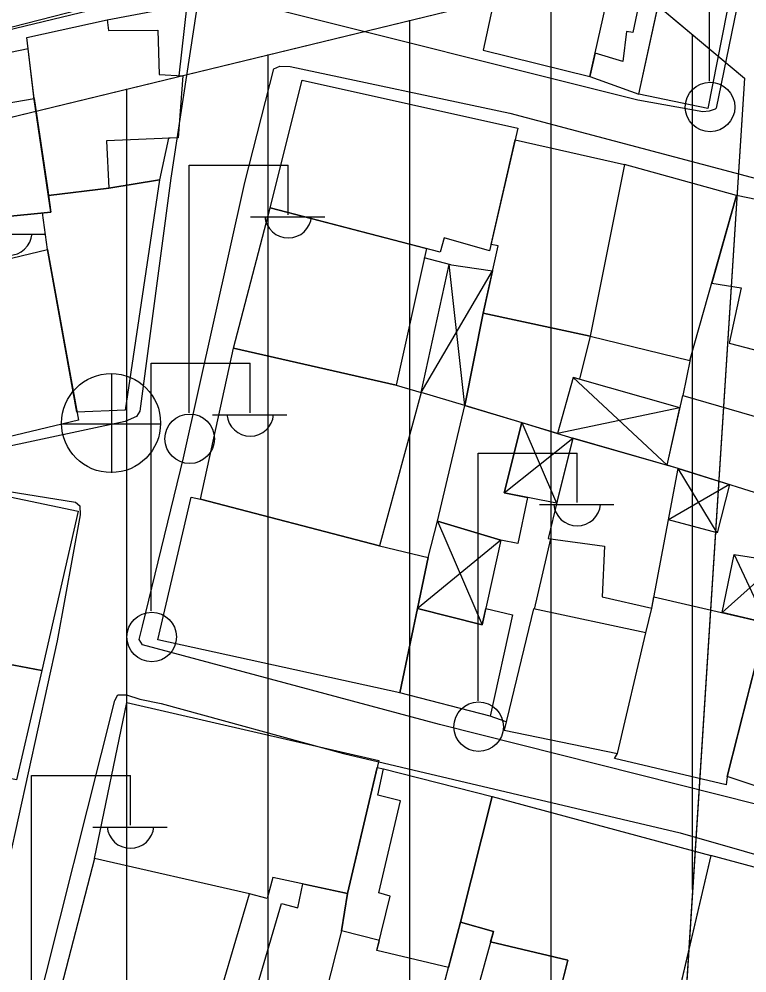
# Model space of a CAD drawing. Extents: x 417997 to 421451, y 4451742 to 4455216.
# Drawn here: x 419754.1 to 419805.6, y 4452925.3 to 4452992.7 of the extents above; entities that cross this region are included whole.
import ezdxf

# ---------------------------------------------------------------- set-up
doc = ezdxf.new("R2010")
doc.units = 0
for name, color, linetype in [('ADAKENARI', 7, 'Continuous'), ('B_Harabe', 7, 'Continuous'), ('B_Mesken', 7, 'Continuous'), ('B_Sundurma', 7, 'Continuous'), ('B_Teras', 7, 'Continuous'), ('KALDIRIM', 7, 'Continuous'), ('PL_KON_MEV_350', 7, 'Continuous'), ('S_Elektrik_Diregi', 7, 'Continuous'), ('S_Rogar_Kapagi', 7, 'Continuous'), ('Sinir_Duvar_tek_tarafa_ait', 7, 'Continuous'), ('TR_ORTAYOGUNKONUT', 7, 'Continuous'), ('Yol_Sose', 7, 'Continuous')]:
    doc.layers.add(name, color=color, linetype=linetype)

msp = doc.modelspace()

# ---------------------------------------------------------------- linework, layer by layer
at = {"layer": 'ADAKENARI'}
for p, q in [((419579.136, 4452943.428), (419796.331, 4452996.105)), ((419579.136, 4452943.428), (419796.331, 4452996.105)), ((419796.331, 4452996.105), (419805.412, 4452988.482)), ((419796.331, 4452996.105), (419805.412, 4452988.482)), ((419805.412, 4452988.482), (419786.294, 4452689.029)), ((419805.412, 4452988.482), (419786.294, 4452689.029))]:
    msp.add_line(p, q, dxfattribs=at)
at = {"layer": 'B_Harabe'}
msp.add_lwpolyline([(419794.501, 4452970.247), (419793.756, 4452967.206), (419793.306, 4452967.334), (419792.196, 4452963.379), (419785.648, 4452965.348), (419786.936, 4452971.885)], close=True, dxfattribs=at)
at = {"layer": 'B_Mesken'}
for points in [[(419787.597, 4452993.49), (419786.947, 4452990.451), (419794.495, 4452988.589), (419796.736, 4452998.667), (419791.331, 4452999.851), (419791.082, 4452998.118), (419788.811, 4452998.548), (419788.157, 4452996.176)], [(419797.939, 4452987.351), (419800.122, 4452997.339), (419804.821, 4452996.519), (419802.837, 4452986.349)], [(419798.159, 4452994.757), (419797.523, 4452991.717), (419797.081, 4452991.784), (419796.826, 4452989.67), (419794.863, 4452990.243), (419794.495, 4452988.589), (419797.939, 4452987.351), (419799.497, 4452994.476)], [(419760.377, 4452992.594), (419766.007, 4452993.671), (419765.427, 4452988.655), (419765.707, 4452988.639), (419765.377, 4452984.263), (419764.703, 4452984.236), (419764.063, 4452981.306), (419760.474, 4452980.701), (419756.218, 4452980.201), (419755.214, 4452986.98), (419755.207, 4452987.037), (419754.792, 4452990.557), (419754.696, 4452991.361)], [(419755.214, 4452986.98), (419754.792, 4452990.557), (419749.88, 4452989.544), (419749.799, 4452989.842), (419747.526, 4452989.286), (419747.492, 4452988.814), (419743.532, 4452987.939), (419743.809, 4452985.402), (419744.937, 4452977.011), (419752.828, 4452978.04), (419752.836, 4452978.667), (419756.394, 4452979.016)], [(419771.885, 4452979.313), (419774.139, 4452988.349), (419789.399, 4452984.95), (419787.397, 4452976.284), (419784.177, 4452977.188), (419783.894, 4452976.194)], [(419789.207, 4452984.116), (419796.924, 4452982.372), (419794.501, 4452970.247), (419786.936, 4452971.885), (419788.005, 4452976.625), (419787.501, 4452976.731)], [(419794.501, 4452970.247), (419801.558, 4452968.542), (419804.859, 4452980.191), (419796.924, 4452982.372)], [(419764.063, 4452981.306), (419761.633, 4452965.033), (419758.232, 4452964.891), (419756.138, 4452976.37), (419755.784, 4452978.956), (419756.394, 4452979.016), (419756.218, 4452980.201), (419760.474, 4452980.701)], [(419803.102, 4452973.99), (419805.178, 4452973.67), (419804.342, 4452969.744), (419811.019, 4452968.022), (419813.284, 4452978.44), (419804.859, 4452980.191)], [(419782.932, 4452976.444), (419780.786, 4452966.788), (419769.302, 4452969.403), (419771.885, 4452979.313)], [(419745.54, 4452973.83), (419756.138, 4452976.37), (419758.338, 4452964.313), (419747.198, 4452961.643)], [(419780.786, 4452966.788), (419782.559, 4452966.277), (419779.606, 4452955.444), (419766.965, 4452958.724), (419769.302, 4452969.403)], [(419808.782, 4452959.127), (419808.679, 4452958.406), (419800.735, 4452960.901), (419799.946, 4452961.129), (419801.051, 4452966.048), (419810.083, 4452963.434)], [(419783.708, 4452957.175), (419785.648, 4452965.348), (419789.668, 4452964.14), (419788.434, 4452959.17), (419790.089, 4452958.852), (419789.387, 4452955.596), (419788.194, 4452955.828)], [(419792.168, 4452958.598), (419791.548, 4452955.949), (419795.524, 4452955.414), (419795.362, 4452951.836), (419798.859, 4452951.036), (419800.735, 4452960.901), (419793.291, 4452963.05)], [(419743.916, 4452948.869), (419744.912, 4452953.572), (419746.7, 4452953.283), (419747.546, 4452958.068), (419752.561, 4452959.08), (419758.321, 4452957.878), (419755.752, 4452946.625)], [(419779.606, 4452955.444), (419783.062, 4452954.607), (419781.064, 4452945.039), (419763.949, 4452948.8), (419766.296, 4452958.885), (419766.965, 4452958.724)], [(419804.201, 4452939.132), (419807.719, 4452953.041), (419815.036, 4452950.959), (419811.586, 4452936.666)], [(419804.201, 4452939.132), (419804.131, 4452938.547), (419796.238, 4452940.406), (419796.439, 4452940.77), (419798.447, 4452949.286), (419798.859, 4452951.036), (419799.01, 4452951.828), (419806.95, 4452950.002)], [(419787.128, 4452951), (419789.013, 4452950.556), (419787.436, 4452943.389), (419781.064, 4452945.039), (419782.308, 4452950.997), (419786.876, 4452949.858)], [(419798.447, 4452949.286), (419790.492, 4452950.988), (419788.426, 4452942.414), (419796.439, 4452940.77)], [(419740.01, 4452941.551), (419741.642, 4452949.3), (419755.752, 4452946.625), (419753.959, 4452938.899)], [(419759.463, 4452933.349), (419761.747, 4452944.364), (419779.574, 4452940.273), (419777.36, 4452930.874), (419772.074, 4452931.992), (419771.686, 4452930.523), (419770.42, 4452930.842)], [(419779.61, 4452927.549), (419776.933, 4452928.233), (419777.36, 4452930.874), (419779.459, 4452939.781), (419779.906, 4452939.68), (419787.575, 4452937.726), (419785.339, 4452928.836), (419784.491, 4452925.631), (419779.437, 4452926.835)], [(419787.575, 4452937.726), (419803.028, 4452933.551), (419800.546, 4452922.915), (419796.601, 4452923.896), (419796.407, 4452923.17), (419792.406, 4452924.084), (419792.932, 4452926.157), (419787.473, 4452927.451), (419787.676, 4452928.181), (419785.339, 4452928.836)], [(419798.832, 4452915.578), (419802.551, 4452914.609), (419803.596, 4452918.497), (419805.256, 4452918.03), (419805.772, 4452920.336), (419804.609, 4452920.709), (419805.689, 4452923.96), (419807.94, 4452923.087), (419810.046, 4452931.679), (419803.028, 4452933.551), (419800.35, 4452922.074)], [(419756.955, 4452923.625), (419767.485, 4452920.863), (419770.42, 4452930.842), (419759.463, 4452933.349)], [(419777.36, 4452930.874), (419776.933, 4452928.233), (419774.676, 4452919.329), (419769.757, 4452920.222), (419772.687, 4452930.16), (419773.835, 4452929.85), (419774.193, 4452931.544)], [(419787.473, 4452927.451), (419792.932, 4452926.157), (419791.291, 4452919.695), (419785.69, 4452921.057), (419783.435, 4452921.642), (419784.491, 4452925.631), (419785.339, 4452928.836), (419787.676, 4452928.181)]]:
    msp.add_lwpolyline(points, close=True, dxfattribs=at)
at = {"layer": 'B_Sundurma'}
for p, q in [((419785.648, 4452965.348), (419784.548, 4452975.303)), ((419782.559, 4452966.277), (419787.607, 4452974.861)), ((419793.306, 4452967.334), (419799.946, 4452961.129)), ((419800.856, 4452965.18), (419792.196, 4452963.379)), ((419789.668, 4452964.14), (419792.136, 4452958.46)), ((419788.434, 4452959.17), (419793.291, 4452963.05)), ((419803.496, 4452956.347), (419800.735, 4452960.901)), ((419804.356, 4452959.763), (419800.044, 4452957.265)), ((419783.708, 4452957.175), (419786.876, 4452949.858)), ((419788.194, 4452955.828), (419782.308, 4452950.997)), ((419804.695, 4452954.829), (419806.95, 4452950.002)), ((419803.837, 4452950.718), (419807.864, 4452954.339))]:
    msp.add_line(p, q, dxfattribs=at)
for points in [[(419786.936, 4452971.885), (419785.648, 4452965.348), (419782.559, 4452966.277), (419784.548, 4452975.303), (419787.607, 4452974.861)], [(419800.856, 4452965.18), (419793.306, 4452967.334), (419792.196, 4452963.379), (419793.291, 4452963.05), (419799.946, 4452961.129)], [(419788.434, 4452959.17), (419789.668, 4452964.14), (419792.196, 4452963.379), (419793.291, 4452963.05), (419792.136, 4452958.46)], [(419804.356, 4452959.763), (419803.496, 4452956.347), (419800.044, 4452957.265), (419800.735, 4452960.901)], [(419783.062, 4452954.607), (419783.708, 4452957.175), (419788.194, 4452955.828), (419786.876, 4452949.858), (419782.308, 4452950.997)], [(419803.837, 4452950.718), (419804.695, 4452954.829), (419807.864, 4452954.339), (419807.719, 4452953.041), (419806.95, 4452950.002)]]:
    msp.add_lwpolyline(points, close=True, dxfattribs=at)
at = {"layer": 'B_Teras'}
for points in [[(419760.377, 4452992.594), (419760.455, 4452991.859), (419763.947, 4452991.882), (419764.049, 4452988.736), (419765.707, 4452988.639), (419765.377, 4452984.263), (419760.328, 4452984.062), (419760.474, 4452980.701), (419756.218, 4452980.201), (419755.214, 4452986.98), (419755.207, 4452987.037), (419754.792, 4452990.557), (419754.696, 4452991.361)], [(419743.819, 4452985.33), (419747.615, 4452986.049), (419747.518, 4452987.228), (419751.622, 4452987.741), (419751.913, 4452986.488), (419755.207, 4452987.037), (419756.139, 4452980.736), (419756.394, 4452979.016), (419752.836, 4452978.667), (419752.828, 4452978.04), (419744.937, 4452977.011), (419744.517, 4452980.138), (419743.976, 4452984.16)], [(419779.504, 4452937.819), (419779.906, 4452939.68), (419787.575, 4452937.726), (419785.339, 4452928.836), (419784.491, 4452925.631), (419779.437, 4452926.835), (419780.371, 4452930.68), (419779.57, 4452930.911), (419781.102, 4452937.428)], [(419783.435, 4452921.642), (419785.339, 4452928.836), (419787.676, 4452928.181), (419785.69, 4452921.057)]]:
    msp.add_lwpolyline(points, close=True, dxfattribs=at)
at = {"layer": 'KALDIRIM'}
msp.add_line((419788.187, 4453000.304), (419702.42, 4452979.502), dxfattribs=at)
msp.add_line((419788.187, 4453000.304), (419702.42, 4452979.502), dxfattribs=at)
msp.add_arc((419792.901, 4452980.867), 20, 356.34714, 103.63289, dxfattribs=at)
msp.add_arc((419792.901, 4452980.867), 20, 356.34714, 103.63289, dxfattribs=at)
at = {"layer": 'PL_KON_MEV_350'}
msp.add_lwpolyline([(419796.331, 4452996.105), (419805.412, 4452988.482), (419786.294, 4452689.029), (419775.978, 4452676.538), (419568.876, 4452622.815), (419561.752, 4452629.972), (419581.871, 4452706.077), (419635.792, 4452719.454), (419637.405, 4452760.32), (419700.317, 4452851.73), (419754.087, 4452844.74), (419741.182, 4452876.464), (419703.543, 4452885.605), (419700.317, 4452851.73), (419637.405, 4452760.32), (419580.562, 4452749.662), (419577.387, 4452855.396), (419570.344, 4452931.114), (419579.136, 4452943.428)], close=True, dxfattribs=at)
at = {"layer": 'S_Elektrik_Diregi'}
for p, q in [((419802.949, 4452988.277), (419802.949, 4453005.777)), ((419766.164, 4452964.834), (419766.164, 4452982.334)), ((419766.164, 4452982.334), (419773.164, 4452982.334)), ((419773.164, 4452978.834), (419773.164, 4452982.334)), ((419770.504, 4452978.694), (419775.754, 4452978.694)), ((419750.748, 4452977.468), (419755.998, 4452977.468)), ((419763.48, 4452950.833), (419763.48, 4452968.333)), ((419763.48, 4452968.333), (419770.48, 4452968.333)), ((419770.48, 4452964.833), (419770.48, 4452968.333)), ((419767.82, 4452964.693), (419773.07, 4452964.693)), ((419786.588, 4452944.49), (419786.588, 4452961.99)), ((419786.588, 4452961.99), (419793.588, 4452961.99)), ((419793.588, 4452958.49), (419793.588, 4452961.99)), ((419790.928, 4452958.35), (419796.178, 4452958.35)), ((419755.012, 4452921.707), (419755.012, 4452939.207)), ((419755.012, 4452939.207), (419762.012, 4452939.207)), ((419762.012, 4452935.707), (419762.012, 4452939.207)), ((419759.352, 4452935.567), (419764.602, 4452935.567))]:
    msp.add_line(p, q, dxfattribs=at)
for centre in [(419802.985, 4452986.442), (419766.2, 4452962.999), (419763.516, 4452948.997), (419786.624, 4452942.654)]:
    msp.add_circle(centre, 1.75, dxfattribs=at)
for centre in [(419773.165, 4452978.847), (419753.409, 4452977.621), (419770.48, 4452964.846), (419793.589, 4452958.503), (419762.013, 4452935.72)]:
    msp.add_arc(centre, 1.658, 184.83843, 355.14641, dxfattribs=at)
at = {"layer": 'S_Rogar_Kapagi'}
for p, q in [((419760.694, 4452960.582), (419760.694, 4452967.582)), ((419757.124, 4452964.047), (419764.124, 4452964.047))]:
    msp.add_line(p, q, dxfattribs=at)
msp.add_circle((419760.641, 4452964.111), 3.5, dxfattribs=at)
at = {"layer": 'Sinir_Duvar_tek_tarafa_ait'}
for points in [[(419784.661, 4452975.286), (419782.783, 4452975.776)], [(419801.573, 4452968.595), (419801.051, 4452966.048)], [(419790.58, 4452950.969), (419791.717, 4452955.926)], [(419788.568, 4452943.003), (419787.436, 4452943.389)]]:
    msp.add_lwpolyline(points, dxfattribs=at)
at = {"layer": 'TR_ORTAYOGUNKONUT'}
for p, q in [((419791.752, 4452774.516), (419791.752, 4452994.995)), ((419791.752, 4452774.516), (419791.752, 4452994.995)), ((419781.752, 4452683.529), (419781.752, 4452992.569)), ((419781.752, 4452683.529), (419781.752, 4452992.569)), ((419801.752, 4452931.155), (419801.752, 4452991.554)), ((419801.752, 4452931.155), (419801.752, 4452991.554)), ((419771.752, 4452675.442), (419771.752, 4452990.144)), ((419771.752, 4452675.442), (419771.752, 4452990.144)), ((419761.752, 4452672.848), (419761.752, 4452987.719)), ((419761.752, 4452672.848), (419761.752, 4452987.719))]:
    msp.add_line(p, q, dxfattribs=at)
at = {"layer": 'Yol_Sose'}
for points in [[(419797.885, 4452986.916), (419770.749, 4452993.719), (419770.468, 4452994.106), (419770.256, 4452994.722), (419770.165, 4452995.499), (419771.602, 4453004.575), (419773.097, 4453013.031), (419776.363, 4453025.691), (419777.627, 4453029.197), (419777.933, 4453029.373), (419778.661, 4453029.594), (419782.332, 4453029.307), (419800.106, 4453027.129), (419810.214, 4453026.031), (419810.457, 4453025.735), (419810.652, 4453025.494), (419810.774, 4453024.943), (419810.835, 4453024.256), (419809.537, 4453016.205)], [(419809.537, 4453016.205), (419803.409, 4452986.367), (419803.353, 4452986.298), (419802.917, 4452986.16), (419802.481, 4452986.11), (419797.885, 4452986.916)], [(419689.815, 4452974.748), (419711.669, 4452981.21), (419738.268, 4452988.174), (419764.232, 4452994.845), (419764.666, 4452994.976), (419765.035, 4452995.008), (419765.851, 4452994.753), (419766.334, 4452994.331), (419766.593, 4452993.859), (419766.645, 4452993.152), (419764.856, 4452981.406), (419762.679, 4452964.955), (419762.447, 4452964.583), (419761.644, 4452964.215), (419746.507, 4452961.001), (419723.22, 4452956.507), (419698.549, 4452950.24)], [(419783.855, 4452942.821), (419762.858, 4452948.451), (419762.62, 4452948.812), (419762.872, 4452949.769), (419765.763, 4452961.657), (419770.086, 4452981.12), (419772.158, 4452989.14), (419772.582, 4452989.337), (419773.297, 4452989.294), (419788.826, 4452985.997), (419815.216, 4452979.013), (419841.148, 4452971.263), (419869.636, 4452960.529), (419896.786, 4452951.257), (419897.183, 4452950.871), (419897.247, 4452950.434), (419893.965, 4452939.547), (419888.62, 4452920.134), (419887.132, 4452915.032), (419886.82, 4452914.775), (419886.209, 4452914.833), (419871.115, 4452918.876)], [(419753.306, 4452959.305), (419758.116, 4452958.527), (419758.433, 4452958.263), (419758.468, 4452957.631), (419756.84, 4452948.713), (419752.016, 4452926.97)], [(419749.693, 4452900.748), (419755.089, 4452921.382), (419760.899, 4452944.517), (419761.117, 4452944.903), (419761.738, 4452944.896), (419762.668, 4452944.603), (419764.174, 4452944.284)], [(419764.174, 4452944.284), (419777.082, 4452940.766)], [(419871.115, 4452918.876), (419845.965, 4452926.388), (419811.982, 4452935.73), (419783.855, 4452942.821)], [(419777.082, 4452940.766), (419800.864, 4452935.161), (419823.335, 4452928.728), (419843.534, 4452923.246), (419867.659, 4452916.001), (419885.037, 4452911.267), (419886.253, 4452910.062), (419887.319, 4452907.698), (419888.238, 4452903.686), (419887.342, 4452890.598), (419884.303, 4452874.57), (419878.479, 4452851.554), (419874.067, 4452830.865)]]:
    msp.add_lwpolyline(points, dxfattribs=at)

doc.saveas('drawing.dxf')
